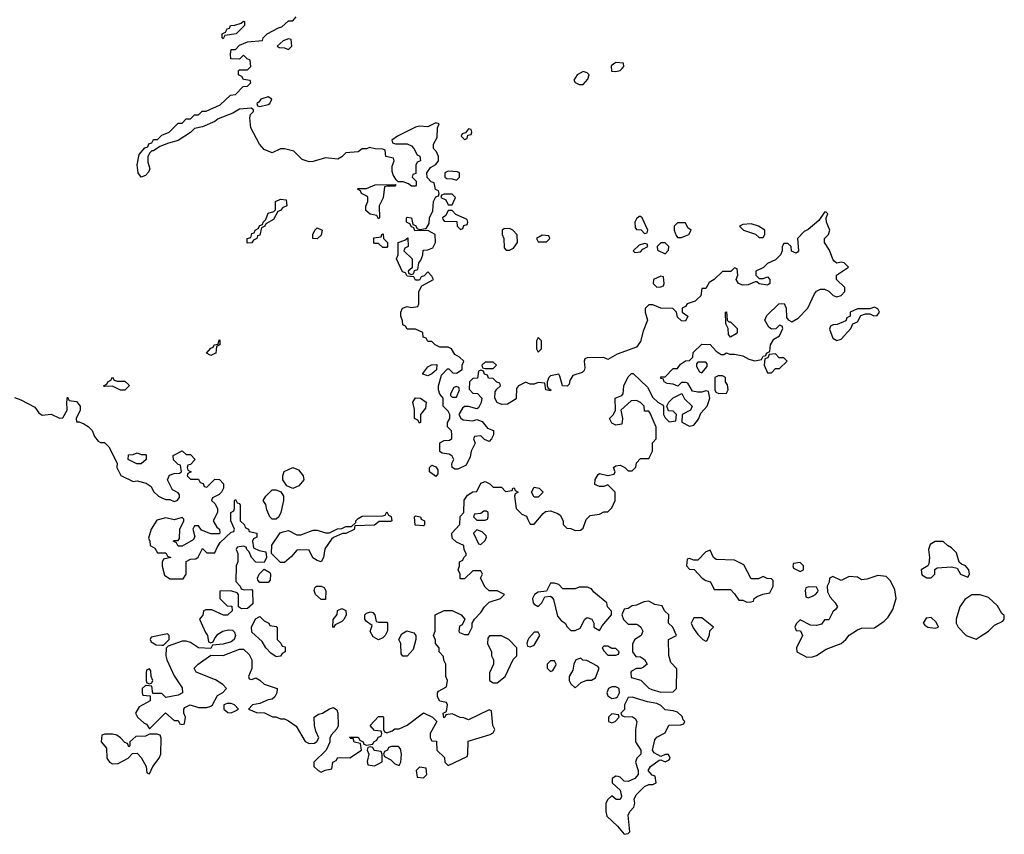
# Model space of a CAD drawing. Header units: inches. Extents: x 2601469 to 2753575, y 449403 to 582909.
# Tile 330 of 350: x 2707516 to 2712328, y 505978 to 509959. Entities that reach past the tile are written whole.
import ezdxf

# ---------------------------------------------------------------- set-up
doc = ezdxf.new("R2010")
doc.units = ezdxf.units.IN
doc.header["$MEASUREMENT"] = 0
doc.layers.add('C7500', color=7, linetype='Continuous')
doc.layers.add('C7510', color=7, linetype='Continuous')

msp = doc.modelspace()

# ---------------------------------------------------------------- linework, layer by layer
at = {"layer": 'C7500', "color": 4, "elevation": 4}
for points in [[(2710000, 508183), (2709990, 508188), (2709954, 508170), (2709943.6, 508156.4), (2709942, 508110), (2709936.9, 508103.1), (2709899.6, 508080.4), (2709870, 508078), (2709848.9, 508088.9), (2709838, 508110), (2709840.4, 508139.6), (2709847.3, 508152.7), (2709866, 508170), (2709862, 508182), (2709847.3, 508187.3), (2709830, 508206), (2709807.3, 508207.3), (2709802, 508222), (2709787.3, 508227.3), (2709782, 508242), (2709770, 508246), (2709758, 508242), (2709752.7, 508207.3), (2709730, 508206), (2709714, 508190), (2709712.7, 508152.7), (2709730, 508134), (2709752.7, 508132.7), (2709774, 508110), (2709771.6, 508088.4), (2709758, 508062), (2709750, 508058), (2709710, 508068.7), (2709690, 508068), (2709679.6, 508060.4), (2709662, 508030), (2709671.6, 508011.6), (2709683.6, 508003.6), (2709730, 507998), (2709750, 508004.7), (2709775.3, 507995.3), (2709802, 507962), (2709831.1, 507951.1), (2709832, 507930), (2709822, 507910), (2709810, 507898), (2709787.3, 507907.3), (2709770, 507926), (2709738, 507922), (2709734, 507910), (2709742, 507890), (2709722, 507850), (2709716.9, 507823.1), (2709698, 507782), (2709656.9, 507763.1), (2709643.1, 507763.1), (2709628.7, 507770), (2709628, 507790), (2709638, 507810), (2709630, 507826), (2709615.3, 507835.3), (2709580.4, 507840.4), (2709568.9, 507848.9), (2709568.9, 507891.1), (2709590, 507902), (2709616.4, 507903.6), (2709627.3, 507912.7), (2709628, 507930), (2709626, 507950), (2709606, 507970), (2709606, 507990), (2709618, 508010), (2709618, 508030), (2709610, 508046), (2709586, 508070), (2709586, 508110), (2709568.4, 508128.4), (2709562, 508150), (2709562, 508170), (2709578, 508222), (2709607.3, 508252.7), (2709612.7, 508252.7), (2709632.7, 508232.7), (2709650, 508232), (2709678, 508250), (2709678, 508270), (2709686, 508290), (2709666, 508310), (2709643.1, 508323.1), (2709626, 508350), (2709610, 508358), (2709570, 508358), (2709546, 508370), (2709530, 508386), (2709510, 508386), (2709502, 508402), (2709487.3, 508407.3), (2709486, 508430), (2709450, 508446), (2709410, 508446), (2709402, 508462), (2709388.4, 508468.4), (2709387.3, 508487.3), (2709378, 508510), (2709378, 508530), (2709386, 508550), (2709410, 508558), (2709430, 508552), (2709462, 508558), (2709466, 508570), (2709466, 508630), (2709482, 508658), (2709538, 508690), (2709530, 508706), (2709510, 508726), (2709492.7, 508707.3), (2709478, 508702), (2709470, 508686), (2709450, 508686), (2709442, 508702), (2709410, 508706), (2709402, 508722), (2709387.3, 508727.3), (2709358, 508790), (2709366, 508810), (2709366, 508870), (2709398, 508882), (2709412.7, 508892.7), (2709414, 508850), (2709398, 508842), (2709394, 508830), (2709434, 508790), (2709434, 508746), (2709414, 508730), (2709418, 508718), (2709430, 508714), (2709442, 508718), (2709446, 508734), (2709462, 508738), (2709466, 508770), (2709476.4, 508783.6), (2709486, 508810), (2709487.3, 508832.7), (2709510, 508834), (2709535.3, 508844.7), (2709548, 508870), (2709546, 508910), (2709510, 508928), (2709447.3, 508927.3), (2709442, 508942), (2709430, 508946), (2709422, 508962), (2709406, 508970), (2709406, 508990), (2709410, 508994), (2709431.1, 508991.1), (2709438, 508958), (2709450, 508954), (2709458, 508938), (2709470, 508934), (2709502, 508938), (2709516.4, 508963.6), (2709518, 508990), (2709534.6, 509025.4), (2709538, 509070), (2709550, 509094), (2709562, 509098), (2709566, 509110), (2709562, 509122), (2709548.4, 509128.4), (2709542, 509162), (2709527.3, 509167.3), (2709507.3, 509187.3), (2709506, 509210), (2709523.1, 509236.9), (2709550, 509252), (2709562, 509270), (2709562, 509290), (2709553.6, 509313.6), (2709538, 509330), (2709538, 509350), (2709556.4, 509383.6), (2709558, 509430), (2709566, 509450), (2709550, 509455.3), (2709510, 509435.3), (2709470, 509439), (2709450, 509433.2), (2709362, 509390), (2709334, 509370), (2709338, 509358), (2709352.7, 509352.7), (2709410, 509352), (2709430, 509342), (2709442, 509330), (2709458, 509298), (2709471.6, 509291.6), (2709474, 509270), (2709458, 509262), (2709452.7, 509247.3), (2709452, 509208), (2709438, 509202), (2709434, 509190), (2709454, 509170), (2709454, 509150), (2709450, 509146), (2709430, 509146), (2709416.4, 509156.4), (2709390, 509166), (2709366, 509166), (2709356.4, 509176.4), (2709340.4, 509200.4), (2709336.4, 509216.4), (2709336.4, 509243.6), (2709346, 509270), (2709342, 509282), (2709306, 509290), (2709302, 509322), (2709290, 509326), (2709252.7, 509327.3), (2709225.4, 509334.6), (2709210, 509328), (2709190, 509328), (2709170, 509314), (2709110, 509308), (2709090.9, 509289.1), (2709070, 509277.2), (2709010, 509284), (2708950, 509265.2), (2708930, 509264), (2708896.4, 509276.4), (2708856.4, 509316.4), (2708810, 509328), (2708790, 509328), (2708750, 509308.7), (2708710, 509324), (2708688, 509350), (2708645.2, 509430), (2708640.2, 509479.8), (2708644, 509496), (2708658, 509510), (2708658, 509518), (2708647.3, 509527.3), (2708590, 509522), (2708558, 509502), (2708486, 509474), (2708470, 509462), (2708410, 509435.3), (2708370, 509428), (2708350, 509408), (2708290.9, 509369.1), (2708243.6, 509356.4), (2708201, 509339), (2708170, 509318), (2708162, 509318), (2708151.3, 509308.7), (2708142, 509290), (2708142, 509262), (2708151.3, 509230), (2708145.4, 509214.6), (2708130, 509198), (2708110, 509188.7), (2708095.3, 509210), (2708089.2, 509250), (2708100.4, 509299.6), (2708127.3, 509332.7), (2708142, 509338), (2708147.3, 509352.7), (2708162, 509358), (2708170, 509374), (2708190, 509374), (2708210, 509394), (2708246, 509410), (2708290, 509454), (2708310, 509454), (2708330, 509474), (2708350, 509474), (2708370, 509494), (2708390, 509494), (2708408.4, 509511.6), (2708427.3, 509512.7), (2708496.4, 509543.6), (2708546, 509590), (2708570, 509594), (2708607.3, 509632.7), (2708630, 509634), (2708646, 509650), (2708642, 509662), (2708610, 509666), (2708602, 509682), (2708586, 509690), (2708586, 509710), (2708590, 509714), (2708630, 509714), (2708646, 509730), (2708642, 509762), (2708627.3, 509767.3), (2708610, 509786), (2708590, 509766), (2708548.4, 509768.4), (2708546, 509790), (2708550, 509814), (2708570, 509814), (2708590, 509834), (2708628.4, 509851.6), (2708702, 509858), (2708706, 509870), (2708726, 509890), (2708780.4, 509919.6), (2708796.4, 509923.6), (2708830, 509954), (2708850, 509954), (2708867.3, 509972.7)], [(2707490, 508112), (2707522, 508102), (2707590, 508064.7), (2707610, 508038), (2707626, 508026), (2707670, 508031.3), (2707710, 508012), (2707727.3, 508012.7), (2707748, 508050), (2707746, 508090), (2707750, 508114), (2707758, 508098), (2707792.7, 508092.7), (2707812, 508070), (2707812, 508050), (2707792, 508010), (2707794, 507994), (2707806, 507994), (2707830, 507984.7), (2707850, 507971.3), (2707870.8, 507950.8), (2707882, 507922), (2707899.6, 507899.6), (2707910, 507892), (2707930, 507892), (2707951.1, 507871.1), (2707991.6, 507791.6), (2707991.3, 507770), (2708010, 507732), (2708070, 507702), (2708090, 507704.7), (2708134.4, 507694.4), (2708158, 507678), (2708170, 507654), (2708194, 507630), (2708210, 507622), (2708230, 507614), (2708250, 507614), (2708270, 507604.7), (2708286, 507610), (2708296.4, 507623.6), (2708296.4, 507636.4), (2708290, 507646), (2708262, 507662), (2708238, 507710), (2708247.3, 507732.7), (2708270, 507742), (2708296.4, 507743.6), (2708306, 507750), (2708302, 507782), (2708290, 507786), (2708267.3, 507807.3), (2708266, 507830), (2708310, 507851.3), (2708330, 507834), (2708350, 507834), (2708374, 507810), (2708350, 507786), (2708338, 507782), (2708334, 507770), (2708338, 507758), (2708354, 507750), (2708338, 507742), (2708334, 507730), (2708350, 507714), (2708390, 507714), (2708398, 507698), (2708412.7, 507692.7), (2708418, 507678), (2708430, 507674), (2708470, 507714), (2708492.7, 507712.7), (2708511.1, 507691.1), (2708511.1, 507668.9), (2708502, 507650), (2708490, 507638), (2708458, 507622), (2708454, 507610), (2708470, 507594), (2708482, 507570), (2708482, 507550), (2708462, 507510), (2708479.6, 507479.6), (2708492, 507470), (2708494, 507450), (2708490, 507446), (2708450, 507446), (2708404, 507464), (2708390, 507486), (2708370, 507486), (2708362, 507470), (2708371.3, 507431.3), (2708363.6, 507416.4), (2708310, 507386), (2708290, 507386), (2708282, 507402), (2708266, 507410), (2708270, 507414), (2708290, 507414), (2708296.4, 507423.6), (2708298, 507470), (2708318, 507510), (2708318, 507518), (2708310, 507526), (2708270, 507515.3), (2708230, 507524), (2708186.4, 507513.6), (2708158, 507470), (2708144.7, 507424.7), (2708152, 507410), (2708154, 507390), (2708176.9, 507376.9), (2708190, 507354), (2708230, 507354), (2708238, 507338), (2708254, 507330), (2708218, 507322), (2708212.7, 507307.3), (2708212, 507288), (2708224, 507244), (2708250, 507226), (2708314, 507226), (2708328.7, 507250), (2708328.9, 507311.1), (2708350, 507322), (2708376.4, 507323.6), (2708388.4, 507331.6), (2708410, 507374), (2708430, 507354), (2708470, 507354), (2708480.2, 507379.8), (2708496.4, 507403.6), (2708550, 507454), (2708562, 507458), (2708566, 507470), (2708548, 507510), (2708548, 507550), (2708562, 507558), (2708566, 507570), (2708566, 507610), (2708570, 507614), (2708578, 507598), (2708590, 507594), (2708592.7, 507587.3), (2708594, 507510), (2708614, 507490), (2708618, 507478), (2708634, 507470), (2708638, 507458), (2708674, 507450), (2708674, 507430), (2708658, 507422), (2708654, 507410), (2708658, 507378), (2708685.4, 507365.4), (2708718, 507358), (2708722, 507330), (2708710, 507306), (2708670, 507308), (2708648, 507330), (2708638, 507358), (2708626, 507370), (2708622, 507382), (2708610, 507386), (2708578, 507382), (2708574, 507370), (2708582, 507350), (2708582, 507310), (2708574, 507290), (2708572.7, 507212.7), (2708594, 507190), (2708598, 507178), (2708612.7, 507172.7), (2708650, 507174), (2708654, 507170), (2708656, 507104), (2708630, 507082), (2708600.4, 507080.4), (2708586, 507090), (2708586, 507150), (2708578, 507158), (2708547.3, 507167.3), (2708494, 507166), (2708494, 507130), (2708530, 507094), (2708552.7, 507092.7), (2708554, 507070), (2708531.6, 507048.4), (2708511.6, 507048.4), (2708454.6, 507074.6), (2708425.4, 507074.6), (2708414, 507070), (2708411.3, 507048.7), (2708394, 507030), (2708423.6, 506963.6), (2708434, 506950), (2708438, 506918), (2708450, 506914), (2708462, 506918), (2708467.3, 506932.7), (2708484.7, 506955.3), (2708509.2, 506970.8), (2708536.9, 506976.9), (2708556, 506976), (2708565.4, 506965.4), (2708571.3, 506950), (2708564.7, 506930), (2708550, 506919), (2708510, 506908), (2708458, 506902), (2708450, 506886), (2708390, 506888.7), (2708350, 506915.3), (2708330, 506922), (2708310, 506922), (2708242, 506898), (2708232, 506888), (2708230.8, 506850), (2708234.8, 506830), (2708270, 506752), (2708310, 506694), (2708312, 506670), (2708290, 506658), (2708230, 506646), (2708210, 506666), (2708166, 506666), (2708162, 506702), (2708130, 506706), (2708114, 506690), (2708114, 506670), (2708118, 506658), (2708154, 506654), (2708154, 506630), (2708099.6, 506600.4), (2708082, 506570), (2708092, 506550), (2708122, 506522), (2708136, 506516), (2708150, 506494), (2708228, 506572), (2708270, 506534), (2708290, 506534), (2708298, 506518), (2708310, 506514), (2708322, 506518), (2708326, 506550), (2708318, 506570), (2708318, 506590), (2708323.1, 506596.9), (2708348.7, 506611.3), (2708390, 506598), (2708430, 506598), (2708450, 506604.7), (2708458, 506610), (2708483.1, 506656.9), (2708508.4, 506671.6), (2708526, 506690), (2708508, 506710), (2708472.1, 506732.1), (2708378, 506770), (2708368, 506790), (2708388, 506810), (2708450, 506854), (2708510, 506852), (2708590, 506882), (2708610, 506882), (2708636.8, 506856.8), (2708650.8, 506830), (2708651, 506789), (2708634, 506750), (2708638, 506738), (2708650, 506734), (2708670, 506742), (2708690, 506732), (2708711.1, 506711.1), (2708774, 506690), (2708772, 506670), (2708762, 506650), (2708750, 506638), (2708730, 506635.3), (2708690, 506618), (2708654, 506610), (2708634, 506590), (2708672.7, 506572.7), (2708711.6, 506571.6), (2708752, 506552), (2708768, 506552), (2708790, 506542), (2708810, 506542), (2708830, 506532), (2708866.4, 506506.4), (2708911.6, 506431.6), (2708930, 506422), (2708956.4, 506423.6), (2708968.4, 506431.6), (2708978, 506450), (2708962.7, 506482.7), (2708956, 506510), (2708955.3, 506550), (2708975.5, 506564.5), (2708995.3, 506570), (2709030, 506591.3), (2709050, 506598), (2709066, 506586), (2709071, 506570), (2709071.6, 506508.4), (2709066, 506494), (2709038, 506462), (2709031.6, 506448.4), (2709031.3, 506428.7), (2709014, 506390), (2708954, 506330), (2708954, 506310), (2708974, 506290), (2708990, 506282), (2709008.4, 506291.6), (2709042, 506298), (2709046, 506330), (2709062, 506338), (2709070, 506354), (2709130, 506352), (2709186, 506390), (2709182, 506422), (2709150, 506428), (2709146, 506446), (2709134, 506446), (2709127.3, 506452.7), (2709170, 506452), (2709178, 506438), (2709194, 506430), (2709198, 506418), (2709210, 506414), (2709242, 506418), (2709246, 506430), (2709262, 506438), (2709267.3, 506452.7), (2709282, 506458), (2709286, 506470), (2709282, 506482), (2709250, 506486), (2709228, 506510), (2709270, 506554), (2709290, 506554), (2709294, 506550), (2709294, 506490), (2709298, 506478), (2709310, 506474), (2709336.4, 506483.6), (2709350, 506494), (2709370, 506494), (2709410, 506512), (2709490, 506571.3), (2709534, 506550), (2709554, 506530), (2709522, 506470), (2709522, 506450), (2709530, 506434), (2709552.7, 506432.7), (2709554, 506390), (2709592.7, 506352.7), (2709594, 506330), (2709610, 506314), (2709702, 506358), (2709706, 506370), (2709707.3, 506432.7), (2709814.6, 506465.4), (2709830, 506474), (2709838, 506490), (2709828, 506510), (2709822, 506582), (2709810, 506586), (2709710, 506538), (2709687.3, 506547.3), (2709668.4, 506548.4), (2709630, 506566), (2709598, 506562), (2709594, 506550), (2709588, 506548), (2709586, 506570), (2709602, 506578), (2709606, 506610), (2709602, 506622), (2709568.9, 506628.9), (2709558, 506650), (2709558, 506670), (2709563.1, 506676.9), (2709602, 506698), (2709606, 506730), (2709598, 506750), (2709598, 506810), (2709588.4, 506828.4), (2709587.3, 506847.3), (2709566, 506870), (2709566, 506890), (2709548, 506910), (2709547.3, 506927.3), (2709538, 506950), (2709546, 506970), (2709546, 507050), (2709590, 507072), (2709630, 507072), (2709674, 507050), (2709692, 507030), (2709678, 507002), (2709664.7, 506995.3), (2709662, 506970), (2709664.7, 506964.7), (2709690, 506954), (2709710, 506954), (2709728, 506990), (2709728, 507010), (2709738, 507030), (2709770, 507062), (2709788, 507090), (2709810, 507112), (2709866, 507130), (2709886, 507150), (2709850, 507168), (2709810, 507168), (2709790, 507186), (2709768, 507230), (2709778, 507250), (2709770, 507266), (2709730, 507266), (2709690, 507226), (2709670, 507226), (2709668.9, 507228.9), (2709668, 507250), (2709658, 507270), (2709666, 507290), (2709666, 507310), (2709682, 507318), (2709686, 507330), (2709698, 507342), (2709698, 507350), (2709688.4, 507368.4), (2709686, 507390), (2709650, 507406), (2709630, 507426), (2709628, 507450), (2709667.3, 507492.7), (2709668.4, 507531.6), (2709686, 507550), (2709688.4, 507611.6), (2709704, 507636), (2709730, 507652), (2709750, 507654), (2709770, 507694), (2709790, 507702), (2709814, 507690), (2709830, 507674), (2709870, 507674), (2709890, 507654), (2709922, 507658), (2709926, 507670), (2709932, 507672), (2709938, 507658), (2709952, 507650), (2709938, 507642), (2709934, 507630), (2709942, 507570), (2709970, 507542), (2709992.7, 507532.7), (2710000, 507516.3)], [(2710000, 506926.5), (2709994, 506910), (2709998, 506898), (2710000, 506897.3)]]:
    msp.add_lwpolyline(points, dxfattribs=at)
for points in [[(2708510, 509866), (2708506, 509870), (2708506, 509890), (2708522, 509898), (2708530, 509914), (2708542, 509918), (2708546, 509930), (2708567.3, 509932.7), (2708598, 509942), (2708610, 509952), (2708614, 509950), (2708614, 509930), (2708574, 509890), (2708518, 509882)], [(2708830, 509866), (2708803.6, 509856.4), (2708774, 509830), (2708783.6, 509823.6), (2708810, 509822), (2708830, 509814), (2708846, 509830), (2708842, 509862)], [(2708730, 509582), (2708694, 509570), (2708684.7, 509555.3), (2708674, 509550), (2708678, 509538), (2708690, 509534), (2708730, 509544.7), (2708738, 509550), (2708748, 509570)], [(2709710, 509426), (2709694, 509406), (2709678, 509402), (2709674, 509390), (2709690, 509374), (2709702, 509378), (2709706, 509394), (2709722, 509398), (2709726, 509410), (2709722, 509422)], [(2709610, 509218), (2709594, 509210), (2709594, 509190), (2709603.6, 509183.6), (2709630, 509182), (2709650, 509174), (2709666, 509190), (2709666, 509210), (2709655.3, 509215.3)], [(2709270, 508986), (2709262, 509002), (2709228.4, 509008.4), (2709207.3, 509027.3), (2709207.3, 509047.3), (2709218, 509070), (2709218, 509090), (2709215.3, 509095.3), (2709186, 509110), (2709182, 509122), (2709166, 509130), (2709170, 509134), (2709210, 509134), (2709252.7, 509152.7), (2709354, 509154), (2709350, 509146), (2709310, 509146), (2709298, 509142), (2709291.6, 509088.4), (2709272, 509050), (2709274, 508990)], [(2709630, 509106), (2709590, 509106), (2709578, 509102), (2709574, 509090), (2709598, 509078), (2709610, 509054), (2709630, 509054), (2709646, 509090)], [(2708627.3, 508867.3), (2708628, 508890), (2708646, 508894), (2708650, 508914), (2708662, 508918), (2708666, 508930), (2708682, 508938), (2708690, 508954), (2708702, 508958), (2708706, 508970), (2708718, 508982), (2708730, 509014), (2708758, 509022), (2708766, 509030), (2708766, 509070), (2708790, 509082), (2708818, 509078), (2708822, 509050), (2708801, 509039), (2708790, 509026), (2708778, 509022), (2708756.9, 508983.1), (2708718, 508962), (2708714, 508950), (2708698, 508942), (2708690, 508906), (2708678, 508902), (2708674, 508890), (2708658, 508882), (2708650, 508868)], [(2709630, 509026), (2709610, 509026), (2709598, 509002), (2709582, 508990), (2709583.6, 508983.6), (2709590, 508974), (2709652.7, 508972.7), (2709654, 508950), (2709670, 508934), (2709682, 508938), (2709687.3, 508952.7), (2709702, 508958), (2709706, 508970), (2709702, 508982), (2709647.3, 509007.3)], [(2708970, 508888.7), (2708948, 508890), (2708948, 508910), (2708958, 508930), (2708970, 508942), (2708994, 508930), (2708990, 508906)], [(2709910, 508938), (2709883.6, 508936.4), (2709874, 508930), (2709874, 508910), (2709882, 508890), (2709883.6, 508843.6), (2709892.7, 508832.7), (2709910, 508832), (2709930, 508842), (2709948, 508870), (2709947.3, 508907.3), (2709926, 508930)], [(2709290, 508846), (2709270, 508866), (2709250, 508866), (2709246, 508870), (2709247.3, 508892.7), (2709282, 508898), (2709286, 508910), (2709292.7, 508912.7), (2709294, 508890), (2709314, 508870), (2709314, 508850), (2709310, 508846)], [(2708450, 508318), (2708428, 508330), (2708450, 508354), (2708462, 508358), (2708466, 508370), (2708486, 508374), (2708490, 508394), (2708494, 508390), (2708494, 508370), (2708478, 508362), (2708474, 508330), (2708470, 508328)], [(2709510, 508218), (2709486, 508226), (2709486, 508230), (2709510, 508262), (2709528.4, 508271.6), (2709554, 508274), (2709552.7, 508247.3), (2709530, 508228)], [(2709830, 508286), (2709790, 508286), (2709774, 508270), (2709778, 508258), (2709790, 508254), (2709830, 508254), (2709846, 508270)], [(2708030, 508148.7), (2708008.9, 508148.9), (2707970, 508168), (2707930, 508166), (2707926, 508170), (2707942, 508178), (2707946, 508190), (2707962, 508198), (2707970, 508212), (2707978, 508198), (2707992.7, 508192.7), (2708030, 508192), (2708050, 508174), (2708051.3, 508170)], [(2709650, 508166), (2709638, 508162), (2709622, 508130), (2709622, 508122), (2709630, 508114), (2709650, 508114), (2709666, 508150), (2709662, 508162)], [(2709470, 507988), (2709462, 508002), (2709446, 508010), (2709446, 508054), (2709438, 508090), (2709450, 508111.3), (2709474, 508110), (2709502, 508090), (2709499.6, 508060.4), (2709474, 508030), (2709474, 507990)], [(2708110, 507834), (2708130, 507834), (2708134, 507830), (2708134, 507810), (2708110, 507788), (2708088.4, 507788.4), (2708046, 507810), (2708047.3, 507832.7), (2708070, 507834), (2708090, 507842)], [(2708850, 507668.7), (2708821.2, 507681.2), (2708802, 507710), (2708802, 507730), (2708808.7, 507751.3), (2708850, 507771.3), (2708878.8, 507758.8), (2708902, 507730), (2708904.7, 507710), (2708879.8, 507680.2)], [(2709550, 507726), (2709518, 507750), (2709518, 507770), (2709530, 507782), (2709550, 507774), (2709559.6, 507759.6), (2709559.6, 507740.4)], [(2708750, 507518), (2708738, 507530), (2708723.1, 507563.1), (2708718, 507590), (2708706, 507610), (2708718, 507630), (2708750, 507662), (2708770, 507662), (2708791.3, 507651.3), (2708804.7, 507630), (2708804.7, 507610), (2708791.3, 507550), (2708782, 507530), (2708770, 507518)], [(2709330, 507506), (2709272.7, 507507.3), (2709250, 507488), (2709154, 507486), (2709150, 507468), (2709110, 507448), (2709092.7, 507447.3), (2709050, 507428), (2709039.6, 507420.4), (2709006.4, 507373.6), (2709001, 507330), (2708990, 507309), (2708970, 507315.3), (2708949.3, 507329.3), (2708930, 507366), (2708890, 507368), (2708870, 507366), (2708844.7, 507335.3), (2708810, 507306), (2708790, 507306), (2708746, 507350), (2708748.4, 507391.6), (2708788.9, 507451.1), (2708803.1, 507456.9), (2708830, 507462), (2708870, 507442), (2708890, 507442), (2708950, 507464.7), (2708970, 507464.7), (2709010, 507452), (2709030, 507452), (2709068.9, 507471.1), (2709090, 507472), (2709110, 507482), (2709138, 507482), (2709158, 507502), (2709158, 507510), (2709170, 507522), (2709190, 507532), (2709290, 507534), (2709302, 507538), (2709310, 507554), (2709318, 507538), (2709331.6, 507531.6), (2709334, 507510)], [(2709796.4, 507556.4), (2709783.6, 507556.4), (2709770, 507546), (2709738, 507542), (2709734, 507530), (2709750, 507514), (2709790, 507514), (2709802, 507518), (2709806, 507530), (2709806, 507550)], [(2709490, 507486), (2709448.9, 507488.9), (2709446, 507530), (2709450, 507534), (2709474, 507530), (2709478, 507518), (2709494, 507510), (2709494, 507490)], [(2709750, 507466), (2709734, 507450), (2709758, 507398), (2709770, 507394), (2709790, 507414), (2709798, 507430), (2709796.4, 507436.4), (2709776.4, 507456.4)], [(2708690, 507208), (2708680.4, 507220.4), (2708678, 507230), (2708686, 507250), (2708710, 507274), (2708738, 507258), (2708742, 507250), (2708739.6, 507220.4), (2708730, 507208)], [(2708990, 507126), (2708962, 507150), (2708955.3, 507170), (2708958, 507182), (2708966, 507190), (2708990, 507191.3), (2709003.6, 507183.6), (2709011.6, 507168.4), (2709010, 507126)], [(2709050, 506988), (2709046, 506990), (2709047.3, 507027.3), (2709067.3, 507052.7), (2709068.7, 507071.3), (2709090, 507082), (2709110, 507071.3), (2709112, 507050), (2709102, 507030), (2709090, 507018), (2709058, 507002)], [(2709270, 507014), (2709310, 507014), (2709314, 507010), (2709312.7, 506972.7), (2709302, 506950), (2709290, 506938), (2709270, 506928), (2709243.1, 506943.1), (2709228.4, 506968.4), (2709238, 506998), (2709210, 507018), (2709202, 507030), (2709202, 507050), (2709210, 507058), (2709230, 507064.7), (2709242, 507062), (2709252, 507050), (2709258, 507018)], [(2708770, 506846), (2708743.1, 506863.1), (2708718, 506890), (2708700.4, 506920.4), (2708650, 506966), (2708648, 506990), (2708669.1, 507030.9), (2708690, 507042), (2708710, 507022), (2708734, 507010), (2708738, 506998), (2708770, 506994), (2708774, 506990), (2708774, 506930), (2708792.7, 506912.7), (2708798, 506898), (2708814, 506894), (2708814, 506870), (2708798, 506862), (2708790, 506848)], [(2709410, 506848), (2709388.4, 506848.4), (2709380.4, 506860.4), (2709378, 506910), (2709368, 506930), (2709383.1, 506956.9), (2709408, 506972), (2709442, 506962), (2709452, 506950), (2709452, 506930), (2709439.6, 506880.4)], [(2708238, 506958), (2708158, 506942), (2708154, 506930), (2708158, 506918), (2708183.6, 506903.6), (2708210, 506902), (2708218, 506902), (2708246, 506930), (2708246, 506950)], [(2709870, 506948), (2709812.7, 506947.3), (2709803.6, 506936.4), (2709802, 506910), (2709822, 506870), (2709822, 506850), (2709831.3, 506830), (2709831.3, 506810), (2709812.7, 506767.3), (2709812, 506730), (2709830, 506718), (2709850, 506718), (2709888.7, 506750), (2709928.4, 506831.6), (2709946, 506850), (2709946, 506890), (2709906, 506930)], [(2708150, 506786), (2708138, 506782), (2708134, 506770), (2708134, 506730), (2708138, 506718), (2708150, 506714), (2708162, 506718), (2708166, 506730), (2708158, 506750), (2708156.4, 506776.4)], [(2708550, 506618), (2708530, 506618), (2708514, 506610), (2708514, 506590), (2708532.7, 506572.7), (2708550, 506572), (2708570, 506582), (2708586, 506590), (2708566, 506610)], [(2708150, 506468), (2708130, 506458), (2708083.6, 506456.4), (2708054, 506430), (2708054, 506410), (2708050, 506406), (2708042, 506422), (2708030, 506426), (2708008, 506450), (2707990, 506462), (2707970, 506468), (2707932.7, 506467.3), (2707918, 506462), (2707914, 506430), (2707939.6, 506399.6), (2707942, 506350), (2707954, 506330), (2707970, 506322), (2707996.4, 506323.6), (2708046, 506350), (2708067.3, 506372.7), (2708090, 506374), (2708110, 506354), (2708134, 506310), (2708138, 506278), (2708150, 506274), (2708166, 506310), (2708198, 506350), (2708206, 506370), (2708207.3, 506447.3), (2708202, 506462), (2708187.3, 506467.3)], [(2709230, 506406), (2709218, 506402), (2709214, 506390), (2709222, 506370), (2709214, 506334), (2709218, 506318), (2709250, 506312), (2709270, 506322), (2709287.3, 506332.7), (2709287.3, 506367.3), (2709282, 506382), (2709248, 506388), (2709242, 506402)], [(2709367.3, 506407.3), (2709332.7, 506407.3), (2709318, 506402), (2709314, 506390), (2709298, 506382), (2709294, 506370), (2709298, 506358), (2709330, 506342), (2709350, 506322), (2709370, 506314), (2709378, 506330), (2709382, 506370), (2709376.4, 506396.4)], [(2709470, 506306), (2709454, 506290), (2709458, 506258), (2709490, 506254), (2709506, 506270), (2709502, 506302)]]:
    msp.add_lwpolyline(points, close=True, dxfattribs=at)
at = {"layer": 'C7510', "color": 4, "elevation": 4}
for points in [[(2710430, 509749), (2710406.4, 509733.6), (2710407.7, 509707.7), (2710430, 509706), (2710450, 509711.3), (2710460.2, 509719.8), (2710468.7, 509730), (2710467.3, 509747.3)], [(2710270, 509705.2), (2710241, 509690), (2710223.6, 509663.6), (2710231.3, 509651.3), (2710250, 509642), (2710270, 509642), (2710292.3, 509667.7), (2710299, 509690), (2710290, 509699)], [(2710550, 508998), (2710543.6, 508996.4), (2710530, 508986), (2710522, 508970), (2710523.6, 508943.6), (2710530, 508934), (2710552.7, 508932.7), (2710570, 508914), (2710582, 508918), (2710586, 508930), (2710558, 508990)], [(2710770, 508966), (2710730, 508966), (2710714, 508950), (2710714, 508930), (2710723.6, 508903.6), (2710730, 508894), (2710750, 508894), (2710770, 508902), (2710786, 508910), (2710798, 508930), (2710782, 508942)], [(2711090, 508962), (2711050, 508958), (2711034, 508950), (2711054, 508930), (2711111.6, 508911.6), (2711130, 508894), (2711150, 508894), (2711158, 508910), (2711158, 508930), (2711126, 508950)], [(2710070, 508906), (2710042, 508890), (2710050, 508874), (2710090, 508874), (2710106, 508890), (2710102, 508902)], [(2710570, 508866), (2710543.6, 508856.4), (2710514, 508830), (2710522, 508822), (2710550, 508824.7), (2710562, 508838), (2710586, 508850), (2710582, 508862)], [(2710670, 508868), (2710650, 508868), (2710632, 508850), (2710632.7, 508832.7), (2710670, 508814), (2710687.3, 508832.7), (2710688, 508850)], [(2710650, 508706), (2710614, 508690), (2710612, 508670), (2710630, 508652), (2710650, 508654), (2710662, 508658), (2710666, 508670), (2710662, 508702)], [(2711694, 508554), (2711670, 508546), (2711610, 508546), (2711574, 508530), (2711574, 508510), (2711558, 508502), (2711552.7, 508487.3), (2711511.1, 508468.9), (2711492, 508468), (2711478, 508462), (2711474, 508446), (2711490, 508402), (2711510, 508391.3), (2711530, 508398), (2711578, 508450), (2711587.3, 508472.7), (2711610, 508482), (2711627.3, 508512.7), (2711650, 508522), (2711670, 508522), (2711690, 508512), (2711707.3, 508512.7), (2711718, 508530), (2711710, 508546)], [(2710982, 508482), (2710990, 508482), (2711022, 508450), (2711022, 508430), (2711016.9, 508423.1), (2710990, 508408), (2710980.4, 508420.4), (2710978, 508450), (2710967.3, 508472.7), (2710966, 508530), (2710970, 508532), (2710974, 508490)], [(2710050, 508406), (2710042, 508390), (2710042, 508350), (2710050, 508334), (2710066, 508350), (2710066, 508390)], [(2711210, 508326), (2711178, 508322), (2711172.7, 508307.3), (2711158, 508302), (2711154, 508270), (2711170, 508234), (2711190, 508234), (2711210, 508254), (2711230, 508254), (2711266, 508290), (2711250, 508306), (2711227.3, 508307.3)], [(2710870, 508286), (2710830, 508286), (2710823.6, 508276.4), (2710823.6, 508263.6), (2710838, 508238), (2710850, 508234), (2710876.4, 508263.6), (2710876.4, 508276.4)], [(2710950, 508218), (2710930, 508218), (2710914, 508210), (2710914, 508150), (2710918, 508138), (2710932.7, 508132.7), (2710970, 508134), (2710978, 508150), (2710974.6, 508174.6), (2710966, 508190), (2710966, 508210)], [(2710030, 507626), (2710018, 507650), (2710030, 507674), (2710054, 507670), (2710074, 507650), (2710050, 507626)], [(2712028.9, 507408.9), (2711990, 507408.7), (2711966, 507394), (2711958, 507370), (2711962, 507330), (2711959.6, 507300.4), (2711954, 507290), (2711922, 507270), (2711925.4, 507245.4), (2711950, 507232), (2711970, 507232), (2711988, 507250), (2711988, 507272), (2712000.4, 507279.6), (2712070, 507284.7), (2712098, 507278), (2712114, 507250), (2712150, 507234), (2712158, 507250), (2712155.3, 507270), (2712138, 507290), (2712118, 507298), (2712108, 507308), (2712094, 507354), (2712070, 507378), (2712050, 507388.7)], [(2710890, 507366), (2710870, 507358), (2710830, 507318), (2710810, 507318), (2710790, 507326), (2710778, 507322), (2710774, 507290), (2710790, 507274), (2710812.7, 507272.7), (2710852, 507230), (2710870, 507218), (2710892, 507212), (2710910, 507174), (2710990, 507174), (2711010, 507154), (2711030, 507122), (2711050, 507122), (2711070, 507112), (2711090, 507114), (2711102, 507118), (2711106, 507130), (2711120.4, 507139.6), (2711148.4, 507151.6), (2711182, 507158), (2711198, 507190), (2711198, 507218), (2711190, 507226), (2711168.4, 507228.4), (2711150, 507238), (2711127.3, 507227.3), (2711090, 507226), (2711055.3, 507295.3), (2711010, 507318), (2710920.4, 507320.4), (2710906, 507330)], [(2711330, 507306), (2711298, 507302), (2711294, 507290), (2711298, 507278), (2711330, 507262), (2711346, 507270), (2711346, 507290)], [(2710130, 507206), (2710110, 507206), (2710090, 507166), (2710050, 507162), (2710032, 507150), (2710022, 507130), (2710024.7, 507110), (2710030, 507102), (2710050, 507092), (2710068, 507110), (2710082, 507138), (2710110, 507142), (2710116.9, 507136.9), (2710124.7, 507124.7), (2710144, 507044), (2710162.8, 507022.8), (2710182, 507010), (2710191.6, 506991.6), (2710210, 506974), (2710230, 506974), (2710254.6, 506985.4), (2710278, 507030), (2710290, 507038), (2710312, 507030), (2710322, 507010), (2710322, 506990), (2710350, 506974), (2710363.1, 506996.9), (2710408.7, 507050), (2710408.4, 507068.4), (2710388, 507090), (2710386, 507110), (2710322, 507162), (2710310, 507178), (2710290, 507186), (2710250, 507186), (2710230, 507178), (2710170, 507178), (2710150, 507198)], [(2711710, 507242), (2711655.3, 507224.7), (2711630, 507222), (2711610, 507235.3), (2711570, 507238), (2711530, 507218), (2711490, 507238), (2711474, 507230), (2711472, 507210), (2711462, 507190), (2711463.6, 507163.6), (2711476.9, 507136.9), (2711502, 507110), (2711512, 507090), (2711503.6, 507076.4), (2711490, 507066), (2711470, 507026), (2711450, 507026), (2711435.3, 507004.7), (2711410, 506998), (2711380.4, 507000.4), (2711330, 507026), (2711310, 507006), (2711304.7, 506990), (2711310, 506974), (2711332.7, 506972.7), (2711342, 506950), (2711312, 506890), (2711314, 506870), (2711363.6, 506843.6), (2711390, 506846), (2711410, 506851.3), (2711458, 506882), (2711530, 506911), (2711554, 506930), (2711570, 506951.3), (2711610, 506978), (2711630, 506984.7), (2711693.6, 506986.4), (2711740.4, 507019.6), (2711760.4, 507039.6), (2711783.1, 507076.9), (2711799, 507130), (2711792.7, 507172.7), (2711780.2, 507200.2), (2711770, 507218), (2711750, 507238)], [(2711372.7, 507187.3), (2711358, 507182), (2711354, 507170), (2711358, 507138), (2711370, 507134), (2711390, 507142), (2711406, 507150), (2711416.4, 507163.6), (2711418, 507170), (2711410, 507186)], [(2710590, 507118), (2710566, 507114), (2710530, 507098), (2710510, 507095.3), (2710490, 507082), (2710470, 507078), (2710458, 507050), (2710467.5, 507027.5), (2710490, 507004.7), (2710530, 507004.7), (2710539.8, 506999.8), (2710552, 506990), (2710562, 506970), (2710554, 506950), (2710522, 506930), (2710511.6, 506908.4), (2710511.3, 506870), (2710526.8, 506846.8), (2710550, 506844.7), (2710570, 506832), (2710582, 506810), (2710565.4, 506794.6), (2710551.1, 506788.9), (2710530, 506788), (2710505.4, 506774.6), (2710502, 506770), (2710503.6, 506743.6), (2710550.9, 506730.9), (2710590, 506692), (2710605.4, 506685.4), (2710650, 506672), (2710710, 506674), (2710726, 506690), (2710727.3, 506787.3), (2710698, 506818), (2710688.9, 506851.1), (2710686, 506930), (2710726, 506950), (2710708, 506990), (2710686, 507010), (2710688, 507050), (2710668, 507070), (2710655.3, 507095.3), (2710620.4, 507100.4)], [(2712210, 507148.7), (2712170, 507148.7), (2712135.3, 507124.7), (2712111.3, 507090), (2712092, 507030), (2712092, 507010), (2712102, 506990), (2712142, 506950), (2712190, 506931.3), (2712210, 506944.7), (2712250, 506971.3), (2712280.2, 506999.8), (2712320.4, 507019.6), (2712328, 507030), (2712327.3, 507047.3), (2712316.4, 507056.4), (2712294.6, 507094.6), (2712250, 507135.3)], [(2710850, 507035.3), (2710810, 507035.3), (2710798, 507010), (2710807.1, 506987.1), (2710830, 506954), (2710854, 506930), (2710870, 506922), (2710875.3, 506924.7), (2710887.3, 506952.7), (2710888.4, 506971.6), (2710906, 506990)], [(2711970, 507038), (2711945.4, 507034.6), (2711932, 507010), (2711939.6, 506999.6), (2711954, 506990), (2711990, 506984.7), (2712006, 506990), (2711994.6, 507014.6)], [(2710390, 506898), (2710370, 506898), (2710362, 506890), (2710370, 506874), (2710390, 506854), (2710430, 506854), (2710442, 506858), (2710446, 506870), (2710430, 506886), (2710410, 506886)], [(2710130, 506826), (2710110, 506826), (2710094, 506810), (2710094, 506790), (2710110, 506774), (2710122, 506778), (2710136.4, 506803.6), (2710138, 506810)], [(2710258, 506838), (2710234, 506830), (2710224.7, 506810), (2710219.6, 506780.4), (2710202, 506750), (2710202, 506730), (2710210, 506714), (2710230, 506694), (2710260.4, 506719.6), (2710288.4, 506731.6), (2710310, 506732), (2710330, 506742), (2710348, 506790), (2710340.4, 506800.4), (2710287.3, 506827.3), (2710268.4, 506828.4)], [(2710430, 506698), (2710410, 506698), (2710394, 506690), (2710384.7, 506670), (2710390, 506654), (2710410, 506642), (2710430, 506644.7), (2710438, 506650), (2710448, 506670), (2710446, 506690)], [(2710510, 506648), (2710490, 506646), (2710472, 506610), (2710472, 506588), (2710454, 506570), (2710458, 506558), (2710470, 506554), (2710511.6, 506551.6), (2710523.6, 506543.6), (2710532, 506530), (2710526, 506490), (2710526, 506430), (2710552, 506390), (2710552, 506370), (2710532, 506350), (2710524.7, 506330), (2710538, 506290), (2710538, 506270), (2710522, 506250), (2710490, 506235.3), (2710470, 506238), (2710450, 506258), (2710440.4, 506260.4), (2710430, 506262), (2710412, 506250), (2710412, 506230), (2710450, 506194), (2710456.9, 506163.1), (2710451.3, 506148.7), (2710431.6, 506148.4), (2710410, 506166), (2710390, 506148), (2710381, 506130), (2710381, 506090), (2710386, 506066), (2710438, 506018), (2710470, 505978), (2710490, 505982), (2710498, 505990), (2710488.9, 506071.1), (2710498, 506090), (2710518, 506110), (2710522, 506130), (2710519, 506150), (2710529.3, 506170.7), (2710570, 506212), (2710590, 506222), (2710610, 506222), (2710626, 506230), (2710622, 506262), (2710607.3, 506267.3), (2710588, 506290), (2710598, 506310), (2710640.4, 506339.6), (2710650, 506342), (2710670, 506332), (2710690, 506342), (2710695.3, 506350), (2710687.3, 506367.3), (2710670, 506368), (2710650, 506358), (2710616.4, 506376.4), (2710608, 506390), (2710620.2, 506439.8), (2710630, 506452), (2710670, 506474), (2710688.4, 506511.6), (2710747.3, 506512.7), (2710762, 506518), (2710766, 506530), (2710758, 506538), (2710753.6, 506553.6), (2710730, 506575.3), (2710710, 506582), (2710670, 506586), (2710650, 506608), (2710630, 506618), (2710584.7, 506624.7)], [(2710410, 506566), (2710394, 506550), (2710394, 506530), (2710410, 506522), (2710426, 506530), (2710446, 506550), (2710442, 506562)]]:
    msp.add_lwpolyline(points, close=True, dxfattribs=at)
for points in [[(2710000, 507516.3), (2710010, 507494), (2710030, 507494), (2710073.6, 507546.4), (2710085.2, 507554.8), (2710110, 507558.8), (2710146.4, 507546.4), (2710158, 507538), (2710172, 507510), (2710172.7, 507492.7), (2710190, 507474), (2710210, 507472), (2710230, 507462), (2710256.4, 507463.6), (2710270, 507474), (2710284, 507516), (2710304, 507536), (2710350, 507542), (2710370, 507554), (2710390, 507554), (2710410, 507574), (2710426, 507610), (2710426, 507650), (2710390, 507686), (2710370, 507678), (2710350, 507678), (2710327.3, 507687.3), (2710328.4, 507711.6), (2710343.1, 507736.9), (2710350, 507742), (2710390, 507732), (2710422, 507738), (2710426, 507750), (2710418, 507770), (2710430, 507778), (2710450, 507782), (2710474, 507770), (2710490, 507754), (2710510, 507754), (2710527.3, 507772.7), (2710530, 507794), (2710550, 507814), (2710590, 507814), (2710608, 507850), (2710608.9, 507891.1), (2710626, 507910), (2710627.3, 507967.3), (2710596.4, 508036.4), (2710590, 508046), (2710570, 508046), (2710568, 508070), (2710550, 508088), (2710530, 508098), (2710503.6, 508096.4), (2710454, 508050), (2710462, 508010), (2710458, 507982), (2710430, 507978), (2710410, 507988), (2710398, 508010), (2710418, 508030), (2710428, 508050), (2710426, 508110), (2710458, 508122), (2710466, 508130), (2710468, 508170), (2710490, 508214), (2710506, 508230), (2710514, 508230), (2710583.6, 508163.6), (2710610, 508112), (2710634, 508090), (2710656.9, 508076.9), (2710662, 508070), (2710662, 508030), (2710670, 508014), (2710690, 507994), (2710722, 507998), (2710726, 508030), (2710710, 508046), (2710687.3, 508047.3), (2710678, 508070), (2710688, 508090), (2710708.9, 508111.1), (2710752.7, 508132.7), (2710765.4, 508105.4), (2710802, 508070), (2710794, 508050), (2710754, 508030), (2710752.7, 507992.7), (2710790, 507972), (2710810, 507978), (2710833.6, 508006.4), (2710844, 508036), (2710875.3, 508070), (2710888, 508110), (2710882, 508142), (2710870, 508146), (2710850, 508138), (2710830, 508138), (2710804, 508144), (2710782, 508182), (2710770, 508186), (2710750, 508186), (2710732, 508168), (2710710, 508178), (2710680.4, 508180.4), (2710666, 508190), (2710662, 508202), (2710650, 508206), (2710650, 508214), (2710670, 508214), (2710710, 508254), (2710730, 508254), (2710744.7, 508275.3), (2710770, 508292), (2710790, 508294), (2710806, 508310), (2710807.3, 508332.7), (2710850, 508374), (2710890, 508372), (2710919.6, 508339.6), (2710943.6, 508323.6), (2710956.4, 508323.6), (2710970, 508331.3), (2710984.7, 508324.7), (2711010, 508324.7), (2711050, 508316), (2711079.8, 508299.8), (2711108, 508292), (2711142, 508298), (2711150, 508314), (2711162, 508318), (2711166, 508330), (2711182, 508338), (2711186, 508370), (2711202, 508398), (2711230, 508414), (2711246, 508450), (2711242, 508462), (2711230, 508466), (2711212, 508448), (2711190, 508446), (2711176.4, 508456.4), (2711158, 508490), (2711167.3, 508512.7), (2711226, 508570), (2711252.7, 508572.7), (2711262, 508550), (2711263.6, 508503.6), (2711271.6, 508491.6), (2711290, 508482), (2711320.2, 508499.8), (2711368, 508550), (2711400.2, 508619.8), (2711410, 508632), (2711430, 508642), (2711450, 508642), (2711470, 508632), (2711491.1, 508611.1), (2711510, 508604.7), (2711530, 508611.3), (2711548.7, 508630), (2711548.7, 508650), (2711508, 508690), (2711508, 508710), (2711566, 508750), (2711546, 508770), (2711530, 508774), (2711510, 508768.7), (2711498, 508778), (2711490, 508788), (2711473.2, 508833.2), (2711448.7, 508870), (2711449, 508890), (2711468.7, 508910), (2711475.3, 508930), (2711459, 508970), (2711458, 508990), (2711466, 509010), (2711458, 509018), (2711450, 509018), (2711422, 508978), (2711370, 508934), (2711350, 508924), (2711318, 508890), (2711322, 508830), (2711316.9, 508823.1), (2711310, 508818), (2711287.3, 508827.3), (2711286, 508850), (2711270, 508866), (2711250, 508866), (2711242, 508850), (2711242, 508830), (2711234, 508810), (2711210, 508786), (2711170, 508768), (2711151.3, 508748.7), (2711114, 508730), (2711114, 508710), (2711130, 508694), (2711150, 508694), (2711170, 508702), (2711182, 508690), (2711182, 508670), (2711175.3, 508664.7), (2711170, 508662), (2711130, 508668.7), (2711118, 508678), (2711110, 508678), (2711076.9, 508663.1), (2711050, 508662), (2711028.7, 508670), (2711018, 508690), (2711026, 508710), (2711022, 508742), (2711010, 508746), (2710992, 508728), (2710950, 508728), (2710910, 508688.7), (2710885.4, 508674.6), (2710870, 508646), (2710850, 508646), (2710844.7, 508610), (2710827.5, 508592.5), (2710816.3, 508583.7), (2710778, 508570), (2710770, 508558), (2710754, 508550), (2710754, 508530), (2710782, 508510), (2710770, 508486), (2710750, 508488), (2710730, 508506), (2710726, 508530), (2710708, 508548), (2710649.3, 508549.3), (2710610, 508566), (2710590, 508566), (2710572.7, 508547.3), (2710572, 508530), (2710584.7, 508490), (2710563.6, 508436.4), (2710550, 508386), (2710530, 508358), (2710435.3, 508324.7), (2710390, 508298), (2710370, 508308), (2710290, 508306), (2710278, 508302), (2710274, 508290), (2710278, 508258), (2710275.3, 508244.7), (2710265.4, 508234.6), (2710219.6, 508220.4), (2710204.7, 508195.3), (2710202, 508178), (2710191.6, 508168.4), (2710169.1, 508169.1), (2710156.4, 508216.4), (2710150, 508226), (2710110, 508218), (2710102, 508210), (2710094, 508190), (2710094, 508170), (2710098, 508158), (2710112, 508150), (2710110, 508146), (2710088, 508150), (2710082, 508182), (2710050, 508186), (2710030, 508178), (2710010, 508178), (2710000, 508183)], [(2710000, 506897.3), (2710010, 506894), (2710030, 506902), (2710058, 506950), (2710050, 506966), (2710030, 506966), (2710003.6, 506936.4), (2710000, 506926.5)]]:
    msp.add_lwpolyline(points, dxfattribs=at)

doc.saveas('drawing.dxf')
